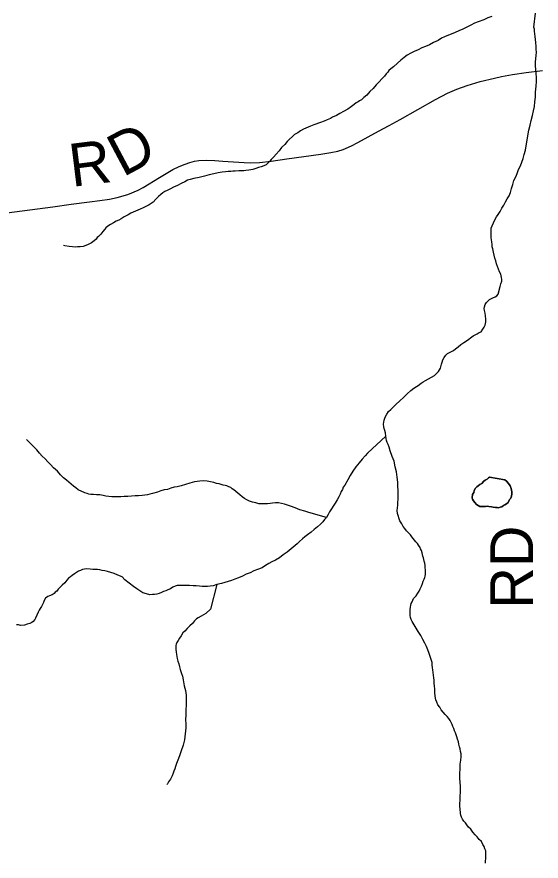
# Model space of a CAD drawing. Extents: x 103424 to 290657, y 38711 to 110967.
# Drawn here: x 214247.527 to 214247.874, y 40212.087 to 40212.646 of the extents above; entities that cross this region are included whole.
import ezdxf

# ---------------------------------------------------------------- set-up
doc = ezdxf.new("R2010")
doc.units = 0
for name, color, linetype in [('GM_X_Minor_Lake', 7, 'Continuous'), ('GM_X_Minor_River', 7, 'Continuous'), ('GM_X_Township_Road', 7, 'Continuous'), ('GM_X_Township_Road_Text', 7, 'Continuous')]:
    doc.layers.add(name, color=color, linetype=linetype)

msp = doc.modelspace()

# ---------------------------------------------------------------- linework, layer by layer
at = {"layer": 'GM_X_Minor_Lake'}
for points in [[(214247.83972, 40212.34095), (214247.83895, 40212.34055), (214247.83801, 40212.33959), (214247.83687, 40212.33901), (214247.83593, 40212.33824), (214247.83462, 40212.33689), (214247.8333, 40212.33612), (214247.83217, 40212.33535), (214247.83122, 40212.33458), (214247.83047, 40212.33362), (214247.82954, 40212.33209), (214247.82918, 40212.33095), (214247.82843, 40212.32942), (214247.82827, 40212.32733), (214247.82847, 40212.32638), (214247.82905, 40212.32543), (214247.83001, 40212.3243), (214247.83098, 40212.32298), (214247.83213, 40212.32223), (214247.83328, 40212.32167), (214247.83518, 40212.3215), (214247.83689, 40212.32152), (214247.83803, 40212.32172), (214247.83917, 40212.32154)], [(214247.83972, 40212.34095), (214247.8498, 40212.33933), (214247.85095, 40212.33839), (214247.85229, 40212.33688), (214247.85327, 40212.33518), (214247.85404, 40212.33348), (214247.85425, 40212.33234), (214247.85445, 40212.3312), (214247.85447, 40212.32987), (214247.85429, 40212.32835), (214247.85374, 40212.3272), (214247.85299, 40212.32624), (214247.85206, 40212.32433), (214247.85093, 40212.32337), (214247.8498, 40212.3226), (214247.84885, 40212.32221), (214247.84772, 40212.32144), (214247.84678, 40212.32105), (214247.84564, 40212.32065), (214247.84469, 40212.32084), (214247.84355, 40212.32101), (214247.84202, 40212.32119), (214247.84088, 40212.32137), (214247.83917, 40212.32154), (214247.83803, 40212.32172), (214247.83689, 40212.32152), (214247.83518, 40212.3215), (214247.83328, 40212.32167), (214247.83213, 40212.32223), (214247.83098, 40212.32298), (214247.83001, 40212.3243), (214247.82905, 40212.32543), (214247.82847, 40212.32638), (214247.82827, 40212.32733), (214247.82843, 40212.32942), (214247.82918, 40212.33095), (214247.82954, 40212.33209), (214247.83047, 40212.33362), (214247.83122, 40212.33458), (214247.83217, 40212.33535), (214247.8333, 40212.33612), (214247.83462, 40212.33689), (214247.83593, 40212.33824), (214247.83687, 40212.33901), (214247.83801, 40212.33959), (214247.83895, 40212.34055), (214247.83972, 40212.34095)], [(214247.83917, 40212.32154), (214247.84088, 40212.32137), (214247.84202, 40212.32119), (214247.84355, 40212.32101), (214247.84469, 40212.32084), (214247.84564, 40212.32065), (214247.84678, 40212.32105), (214247.84772, 40212.32144), (214247.84885, 40212.32221), (214247.8498, 40212.3226), (214247.85093, 40212.32337), (214247.85206, 40212.32433), (214247.85299, 40212.32624), (214247.85374, 40212.3272), (214247.85429, 40212.32835), (214247.85447, 40212.32987), (214247.85445, 40212.3312), (214247.85425, 40212.33234), (214247.85404, 40212.33348), (214247.85327, 40212.33518), (214247.85229, 40212.33688), (214247.85095, 40212.33839), (214247.8498, 40212.33933), (214247.83972, 40212.34095)]]:
    msp.add_lwpolyline(points, dxfattribs=at)
at = {"layer": 'GM_X_Minor_River'}
for points in [[(214247.8413, 40212.64588), (214247.83865, 40212.64491), (214247.836, 40212.64374), (214247.83222, 40212.64237), (214247.82976, 40212.6414), (214247.8273, 40212.64023), (214247.82465, 40212.63887), (214247.82201, 40212.63752), (214247.81936, 40212.63635), (214247.8169, 40212.63519), (214247.8099, 40212.63246), (214247.80782, 40212.63148), (214247.80575, 40212.62994), (214247.80254, 40212.62858), (214247.79989, 40212.62722), (214247.79724, 40212.62605), (214247.79478, 40212.62508), (214247.79252, 40212.62392), (214247.78987, 40212.62275), (214247.7876, 40212.62159), (214247.78515, 40212.62023), (214247.78307, 40212.61869), (214247.781, 40212.61696), (214247.77874, 40212.61503), (214247.77611, 40212.61254), (214247.77442, 40212.61119), (214247.7731, 40212.61023), (214247.77235, 40212.60908), (214247.77122, 40212.60793), (214247.7701, 40212.60639), (214247.76841, 40212.60467), (214247.76653, 40212.60275), (214247.76466, 40212.60064), (214247.76259, 40212.59834), (214247.76034, 40212.59622), (214247.75846, 40212.59373), (214247.75639, 40212.59219), (214247.75489, 40212.59084), (214247.75356, 40212.59007), (214247.75262, 40212.58949), (214247.75149, 40212.58872), (214247.75017, 40212.58775), (214247.74829, 40212.58641), (214247.74584, 40212.58448), (214247.743, 40212.58293), (214247.74055, 40212.58158), (214247.73828, 40212.58041), (214247.73582, 40212.57925), (214247.73431, 40212.57828), (214247.73223, 40212.5775), (214247.73015, 40212.57672), (214247.72788, 40212.57575), (214247.72334, 40212.57418), (214247.72107, 40212.57321), (214247.71653, 40212.57126), (214247.71464, 40212.57029), (214247.71276, 40212.56894), (214247.71068, 40212.56778), (214247.70579, 40212.56317), (214247.7041, 40212.56125), (214247.70204, 40212.55914), (214247.70035, 40212.55703), (214247.69847, 40212.55473), (214247.6966, 40212.55281), (214247.69509, 40212.55128), (214247.69416, 40212.55013), (214247.69303, 40212.54878), (214247.69171, 40212.54782), (214247.6902, 40212.54705), (214247.6885, 40212.54646), (214247.68679, 40212.54587), (214247.6849, 40212.54528), (214247.68301, 40212.54469), (214247.68035, 40212.5441), (214247.67826, 40212.54389), (214247.67694, 40212.54368), (214247.67542, 40212.54367)], [(214247.84747, 40212.47428), (214247.84708, 40212.47541), (214247.8463, 40212.47693), (214247.84571, 40212.47863), (214247.84493, 40212.48034), (214247.84434, 40212.48223), (214247.84375, 40212.48413), (214247.84315, 40212.48602), (214247.84275, 40212.48792), (214247.84235, 40212.48982), (214247.84194, 40212.49209), (214247.84136, 40212.49342), (214247.84134, 40212.49494), (214247.84113, 40212.49684), (214247.84092, 40212.49817), (214247.84072, 40212.4995), (214247.8407, 40212.50064), (214247.84069, 40212.50178), (214247.84067, 40212.50311), (214247.84066, 40212.50444), (214247.84083, 40212.50577), (214247.84139, 40212.5073), (214247.84231, 40212.5094), (214247.84324, 40212.51131), (214247.84436, 40212.51322), (214247.84548, 40212.51494), (214247.84679, 40212.51686), (214247.8479, 40212.51896), (214247.84921, 40212.52106), (214247.85033, 40212.52316), (214247.85144, 40212.52527), (214247.85256, 40212.52718), (214247.85348, 40212.52947), (214247.85421, 40212.53214), (214247.85513, 40212.53462), (214247.85586, 40212.53729), (214247.85697, 40212.53977), (214247.8579, 40212.54206), (214247.85882, 40212.54454), (214247.86012, 40212.54702), (214247.86104, 40212.5495), (214247.86197, 40212.5518), (214247.86269, 40212.55465), (214247.86342, 40212.55751), (214247.86396, 40212.56037), (214247.86574, 40212.57065), (214247.86646, 40212.57389), (214247.86719, 40212.57713), (214247.8681, 40212.58037), (214247.86882, 40212.58342), (214247.86936, 40212.58628), (214247.8697, 40212.58932), (214247.87005, 40212.59256), (214247.8702, 40212.59579), (214247.87053, 40212.59979), (214247.87069, 40212.60283), (214247.87066, 40212.60549), (214247.87044, 40212.60815), (214247.87022, 40212.61081), (214247.87019, 40212.61328), (214247.87016, 40212.61556), (214247.87032, 40212.61804), (214247.87049, 40212.62013), (214247.87065, 40212.62222), (214247.87063, 40212.62412), (214247.87061, 40212.62602), (214247.87039, 40212.62868), (214247.87017, 40212.63077), (214247.86996, 40212.63267), (214247.86975, 40212.63438), (214247.86954, 40212.63609), (214247.86934, 40212.63761), (214247.86894, 40212.63893), (214247.87016, 40212.64807)], [(214247.67542, 40212.54367), (214247.6737, 40212.54365), (214247.67124, 40212.54362), (214247.66971, 40212.54361), (214247.66839, 40212.54341), (214247.66668, 40212.54339), (214247.66497, 40212.54318), (214247.66269, 40212.54278), (214247.66004, 40212.54237), (214247.65719, 40212.54177), (214247.65416, 40212.54117), (214247.65094, 40212.54019), (214247.64753, 40212.5394), (214247.64392, 40212.5386), (214247.64146, 40212.538), (214247.63975, 40212.53761), (214247.63806, 40212.53645), (214247.6356, 40212.53528), (214247.63314, 40212.53412), (214247.63049, 40212.53295), (214247.62842, 40212.53179), (214247.62634, 40212.53082), (214247.62483, 40212.53005), (214247.62351, 40212.52927), (214247.62219, 40212.52812), (214247.62049, 40212.52677), (214247.6188, 40212.52504), (214247.61693, 40212.52293), (214247.61447, 40212.5212), (214247.61221, 40212.52003), (214247.61051, 40212.51926), (214247.60842, 40212.51847), (214247.60219, 40212.51575), (214247.60049, 40212.51459), (214247.59784, 40212.51324), (214247.59595, 40212.51208), (214247.59426, 40212.51111), (214247.59255, 40212.51033), (214247.59086, 40212.50936), (214247.58878, 40212.5082), (214247.58708, 40212.50705), (214247.58576, 40212.50608), (214247.58501, 40212.50512), (214247.5837, 40212.50359), (214247.58239, 40212.50187), (214247.58089, 40212.50033), (214247.57995, 40212.49956), (214247.5792, 40212.4986), (214247.57807, 40212.49745), (214247.57618, 40212.4961), (214247.57354, 40212.49474), (214247.5707, 40212.49376), (214247.56861, 40212.49336), (214247.5669, 40212.49335), (214247.56538, 40212.49333), (214247.56367, 40212.4935), (214247.56139, 40212.49367), (214247.55853, 40212.49402), (214247.55758, 40212.49425)], [(214247.78152, 40212.31013), (214247.78036, 40212.31202), (214247.77878, 40212.31695), (214247.77857, 40212.31904), (214247.77874, 40212.32075), (214247.77891, 40212.32246), (214247.77907, 40212.32455), (214247.77924, 40212.32627), (214247.77922, 40212.32817), (214247.7792, 40212.33007), (214247.77917, 40212.33235), (214247.77895, 40212.33482), (214247.77892, 40212.33767), (214247.7785, 40212.34109), (214247.77808, 40212.34451), (214247.77728, 40212.34792), (214247.77648, 40212.35152), (214247.7753, 40212.35474), (214247.77393, 40212.35834), (214247.77314, 40212.36081), (214247.77255, 40212.36251), (214247.77196, 40212.36384), (214247.77157, 40212.36516), (214247.77117, 40212.36649), (214247.77096, 40212.3682), (214247.77075, 40212.37029), (214247.77035, 40212.37199), (214247.76995, 40212.37313), (214247.76975, 40212.37427), (214247.76954, 40212.37617), (214247.76972, 40212.37731), (214247.76989, 40212.37864), (214247.77045, 40212.37998), (214247.77081, 40212.38112), (214247.77175, 40212.38265), (214247.77287, 40212.38438), (214247.77437, 40212.38572), (214247.77587, 40212.38726), (214247.77756, 40212.38899), (214247.78039, 40212.39148), (214247.78264, 40212.39379), (214247.78508, 40212.39609), (214247.78753, 40212.3984), (214247.7896, 40212.39994), (214247.7913, 40212.4011), (214247.79243, 40212.40168), (214247.79431, 40212.40322), (214247.79563, 40212.40418), (214247.79734, 40212.40496), (214247.80319, 40212.40825), (214247.8045, 40212.40959), (214247.80582, 40212.41094), (214247.80657, 40212.41209), (214247.80732, 40212.41305), (214247.8075, 40212.414), (214247.80786, 40212.41571), (214247.80822, 40212.41705), (214247.80877, 40212.41857), (214247.8097, 40212.42029), (214247.81083, 40212.42182), (214247.81195, 40212.42279), (214247.81309, 40212.42356), (214247.8146, 40212.42414), (214247.81573, 40212.42491), (214247.81724, 40212.42588), (214247.81894, 40212.42723), (214247.82063, 40212.42876), (214247.8227, 40212.43012), (214247.8244, 40212.43127), (214247.82591, 40212.43243), (214247.82704, 40212.4332), (214247.82798, 40212.43378), (214247.82892, 40212.43455), (214247.83006, 40212.43513), (214247.83138, 40212.43591), (214247.83289, 40212.43668), (214247.83403, 40212.43726), (214247.83534, 40212.43899), (214247.83608, 40212.44033), (214247.83682, 40212.44166), (214247.83718, 40212.44376), (214247.83716, 40212.44566), (214247.83694, 40212.44775), (214247.83673, 40212.44965), (214247.83633, 40212.45135), (214247.83613, 40212.45268), (214247.8363, 40212.45383), (214247.83686, 40212.45535), (214247.8376, 40212.4565), (214247.83854, 40212.45746), (214247.83967, 40212.45861), (214247.84194, 40212.45959), (214247.84345, 40212.46036), (214247.84439, 40212.46094), (214247.84533, 40212.46209), (214247.8466, 40212.46723), (214247.84715, 40212.46895), (214247.8477, 40212.47067), (214247.84788, 40212.47181), (214247.84767, 40212.47314), (214247.84747, 40212.47428)], [(214247.73167, 40212.31439), (214247.72004, 40212.31769), (214247.71737, 40212.31843), (214247.71413, 40212.31935), (214247.71107, 40212.32065), (214247.70783, 40212.32175), (214247.70401, 40212.32305), (214247.70192, 40212.3236), (214247.70001, 40212.32396), (214247.69792, 40212.32394), (214247.69602, 40212.32373), (214247.69451, 40212.32352), (214247.6928, 40212.32332), (214247.69147, 40212.3233), (214247.68995, 40212.32329), (214247.68862, 40212.32327), (214247.6869, 40212.32345), (214247.685, 40212.324), (214247.68271, 40212.32435), (214247.6808, 40212.3251), (214247.67908, 40212.32603), (214247.67755, 40212.32697), (214247.67602, 40212.3279), (214247.67448, 40212.32922), (214247.67045, 40212.3326), (214247.6693, 40212.33335), (214247.66834, 40212.3341), (214247.66701, 40212.33466), (214247.66586, 40212.33521), (214247.66472, 40212.33539), (214247.66338, 40212.33576), (214247.66205, 40212.33613), (214247.66071, 40212.33649), (214247.659, 40212.33686), (214247.65709, 40212.33741), (214247.65499, 40212.33796), (214247.65271, 40212.33831), (214247.65043, 40212.33848), (214247.64796, 40212.33846), (214247.64435, 40212.33785), (214247.64132, 40212.33706), (214247.63848, 40212.33608), (214247.63545, 40212.33529), (214247.63299, 40212.3347), (214247.6309, 40212.3343), (214247.62882, 40212.3337), (214247.62654, 40212.33292), (214247.62427, 40212.33252), (214247.62218, 40212.33193), (214247.61991, 40212.33114), (214247.61669, 40212.33016), (214247.6148, 40212.32976), (214247.61328, 40212.32937), (214247.61157, 40212.32916), (214247.60967, 40212.32895), (214247.6074, 40212.32874), (214247.60512, 40212.32872), (214247.60265, 40212.3285), (214247.60018, 40212.32829), (214247.5979, 40212.32826), (214247.59562, 40212.32805), (214247.59372, 40212.32803), (214247.59144, 40212.32801), (214247.58973, 40212.32799), (214247.58764, 40212.32816), (214247.58573, 40212.32852), (214247.58383, 40212.32888), (214247.58173, 40212.32924), (214247.57945, 40212.32941), (214247.57755, 40212.32958), (214247.57584, 40212.32956), (214247.5745, 40212.32974), (214247.57336, 40212.33011), (214247.57183, 40212.33066), (214247.56744, 40212.33271), (214247.5659, 40212.33384), (214247.56437, 40212.33496), (214247.56283, 40212.33628), (214247.5613, 40212.33759), (214247.55957, 40212.3391), (214247.55765, 40212.3406), (214247.55573, 40212.34248), (214247.5538, 40212.34493), (214247.55111, 40212.34719), (214247.54919, 40212.34926), (214247.54727, 40212.35114), (214247.54553, 40212.35303), (214247.54361, 40212.35491), (214247.54169, 40212.35679), (214247.53995, 40212.35905), (214247.53803, 40212.36112), (214247.53611, 40212.36301), (214247.53437, 40212.36489), (214247.53317, 40212.36594)], [(214247.77096, 40212.3682), (214247.75893, 40212.35686), (214247.75743, 40212.35514), (214247.75536, 40212.35302), (214247.7533, 40212.35053), (214247.75124, 40212.34785), (214247.74918, 40212.34498), (214247.74732, 40212.34211), (214247.74583, 40212.33924), (214247.74397, 40212.3358), (214247.74285, 40212.33427), (214247.74229, 40212.33293), (214247.74155, 40212.33141), (214247.74081, 40212.32969), (214247.73988, 40212.32797), (214247.73876, 40212.32605), (214247.73746, 40212.32376), (214247.73615, 40212.32185), (214247.73503, 40212.32012), (214247.73372, 40212.31802), (214247.73279, 40212.3163), (214247.73167, 40212.31439), (214247.73036, 40212.31304), (214247.72924, 40212.31151), (214247.72774, 40212.30979), (214247.72585, 40212.30806), (214247.72359, 40212.30632), (214247.72152, 40212.30459), (214247.71926, 40212.30286), (214247.71738, 40212.30151), (214247.71587, 40212.30016), (214247.71399, 40212.29843), (214247.7123, 40212.29689), (214247.70571, 40212.29132), (214247.70307, 40212.28958), (214247.70062, 40212.28765), (214247.69798, 40212.28611), (214247.69552, 40212.28494), (214247.69364, 40212.28378), (214247.69137, 40212.28262), (214247.6891, 40212.28108), (214247.68608, 40212.27991), (214247.68362, 40212.27893), (214247.68116, 40212.27776), (214247.67851, 40212.27679), (214247.67606, 40212.27543), (214247.67341, 40212.27446), (214247.67114, 40212.27348), (214247.66886, 40212.2727), (214247.66659, 40212.27192), (214247.66451, 40212.27133), (214247.66224, 40212.27073), (214247.6592, 40212.26994), (214247.65674, 40212.26916), (214247.65466, 40212.26876), (214247.65295, 40212.26855), (214247.65124, 40212.26872), (214247.64953, 40212.26871), (214247.64762, 40212.26888), (214247.64553, 40212.26905), (214247.64344, 40212.26902), (214247.64116, 40212.26919), (214247.63907, 40212.26936), (214247.63716, 40212.26934), (214247.6345, 40212.26932), (214247.63298, 40212.2693), (214247.63166, 40212.26891), (214247.63015, 40212.26813), (214247.62845, 40212.26716), (214247.62675, 40212.26639), (214247.62542, 40212.2658), (214247.62391, 40212.26522), (214247.62258, 40212.26463), (214247.62107, 40212.26405), (214247.61956, 40212.26365), (214247.61785, 40212.26326), (214247.61652, 40212.26324), (214247.61481, 40212.26323), (214247.61252, 40212.26377), (214247.61023, 40212.26451), (214247.60813, 40212.26582), (214247.60621, 40212.26713), (214247.6041, 40212.26863), (214247.59835, 40212.27314), (214247.59643, 40212.27502), (214247.59356, 40212.27613), (214247.59127, 40212.27725), (214247.58898, 40212.27799), (214247.58688, 40212.27854), (214247.58498, 40212.2789), (214247.58326, 40212.27926), (214247.58174, 40212.27963), (214247.58021, 40212.2798), (214247.57869, 40212.27998), (214247.57717, 40212.27996), (214247.57527, 40212.28013), (214247.57299, 40212.2803), (214247.57166, 40212.2801)], [(214247.8204, 40212.13657), (214247.82019, 40212.13885), (214247.81997, 40212.1417), (214247.82024, 40212.15102), (214247.82059, 40212.15369), (214247.82094, 40212.15597), (214247.82092, 40212.15787), (214247.82052, 40212.15939), (214247.82012, 40212.16128), (214247.81972, 40212.16261), (214247.81932, 40212.16432), (214247.81911, 40212.16584), (214247.81853, 40212.16754), (214247.81813, 40212.16906), (214247.81754, 40212.17038), (214247.81715, 40212.17171), (214247.81656, 40212.17303), (214247.81597, 40212.17455), (214247.81538, 40212.17607), (214247.81499, 40212.17739), (214247.81421, 40212.17871), (214247.81363, 40212.18004), (214247.81267, 40212.18117), (214247.8117, 40212.18249), (214247.81035, 40212.18381), (214247.809, 40212.18551), (214247.80766, 40212.18701), (214247.80669, 40212.18871), (214247.80553, 40212.19041), (214247.80475, 40212.19212), (214247.80416, 40212.19363), (214247.80375, 40212.1961), (214247.80353, 40212.19857), (214247.8035, 40212.20085), (214247.80329, 40212.20275), (214247.80308, 40212.20465), (214247.80306, 40212.20655), (214247.80285, 40212.20826), (214247.80264, 40212.20997), (214247.80243, 40212.21167), (214247.80222, 40212.21338), (214247.80201, 40212.2149), (214247.8018, 40212.2168), (214247.80159, 40212.21832), (214247.801, 40212.22022), (214247.8004, 40212.2223), (214247.79962, 40212.22438), (214247.79883, 40212.22666), (214247.79786, 40212.22893), (214247.79688, 40212.2312), (214247.79552, 40212.23366), (214247.79416, 40212.23631), (214247.79242, 40212.23895), (214247.78835, 40212.24537), (214247.78776, 40212.24689), (214247.78737, 40212.24822), (214247.78716, 40212.24954), (214247.78714, 40212.25144), (214247.78712, 40212.25335), (214247.78729, 40212.25506), (214247.78765, 40212.25639), (214247.78783, 40212.25735), (214247.78839, 40212.25849), (214247.78932, 40212.26059), (214247.79101, 40212.26251), (214247.79213, 40212.26423), (214247.79306, 40212.26557), (214247.7938, 40212.2671), (214247.79454, 40212.26882), (214247.79528, 40212.27054), (214247.79584, 40212.27206), (214247.79639, 40212.2734), (214247.79695, 40212.27455), (214247.79713, 40212.2755), (214247.7973, 40212.27664), (214247.79728, 40212.27835), (214247.79727, 40212.27968), (214247.79706, 40212.28101), (214247.79704, 40212.28253), (214247.79684, 40212.28405), (214247.79644, 40212.28538), (214247.79624, 40212.28651), (214247.79585, 40212.28765), (214247.79545, 40212.28879), (214247.79525, 40212.28974), (214247.79505, 40212.29087), (214247.79465, 40212.29239), (214247.79407, 40212.29353), (214247.79368, 40212.29447), (214247.79271, 40212.29598), (214247.79193, 40212.29712), (214247.79097, 40212.29825), (214247.79001, 40212.29938), (214247.78905, 40212.30032), (214247.78827, 40212.30145), (214247.78731, 40212.30277), (214247.78615, 40212.3039), (214247.78462, 40212.30541), (214247.78365, 40212.30692), (214247.78249, 40212.30843), (214247.78152, 40212.31013)], [(214247.57166, 40212.2801), (214247.57033, 40212.27989), (214247.56901, 40212.27931), (214247.56768, 40212.27873), (214247.56636, 40212.27795), (214247.56485, 40212.27699), (214247.56334, 40212.27602), (214247.56221, 40212.27506), (214247.56109, 40212.2741), (214247.55977, 40212.27275), (214247.55865, 40212.27103), (214247.55677, 40212.26949), (214247.55526, 40212.26796), (214247.55414, 40212.2668), (214247.5532, 40212.26565), (214247.55226, 40212.26488), (214247.55151, 40212.26393), (214247.55019, 40212.26315), (214247.54849, 40212.26237), (214247.54735, 40212.26198), (214247.54584, 40212.26083), (214247.54491, 40212.2593), (214247.54436, 40212.25815), (214247.5438, 40212.25662), (214247.54306, 40212.25529), (214247.54231, 40212.25414), (214247.54156, 40212.25299), (214247.54101, 40212.25165), (214247.53915, 40212.24764), (214247.5386, 40212.24669), (214247.53766, 40212.24554), (214247.53672, 40212.24477), (214247.53539, 40212.24418), (214247.53369, 40212.2436), (214247.5318, 40212.24301), (214247.52914, 40212.24279), (214247.5278, 40212.24316), (214247.52666, 40212.24334)], [(214247.6592, 40212.26994), (214247.65502, 40212.25374), (214247.65182, 40212.25086), (214247.64881, 40212.24893), (214247.64673, 40212.24796), (214247.64578, 40212.24719), (214247.64447, 40212.24584), (214247.64297, 40212.24412), (214247.64128, 40212.24258), (214247.63959, 40212.24085), (214247.6379, 40212.23912), (214247.63677, 40212.23797), (214247.63546, 40212.23606), (214247.63453, 40212.23453), (214247.6336, 40212.23281), (214247.63266, 40212.23147), (214247.63229, 40212.23051), (214247.63192, 40212.22956), (214247.63194, 40212.22804), (214247.63195, 40212.2269), (214247.63216, 40212.22538), (214247.63237, 40212.22367), (214247.63277, 40212.22234), (214247.63297, 40212.22101), (214247.63337, 40212.21931), (214247.63397, 40212.21741), (214247.63456, 40212.21552), (214247.63496, 40212.21362), (214247.63536, 40212.21229), (214247.63575, 40212.21097), (214247.63634, 40212.20926), (214247.63694, 40212.2068), (214247.63756, 40212.20281), (214247.63835, 40212.19978), (214247.63877, 40212.19674), (214247.63881, 40212.19313), (214247.63884, 40212.19009), (214247.63869, 40212.18704), (214247.63854, 40212.18362), (214247.63839, 40212.18039), (214247.63861, 40212.17773), (214247.63864, 40212.17507), (214247.63778, 40212.16707), (214247.63687, 40212.16364), (214247.63558, 40212.15983), (214247.63448, 40212.15658), (214247.63337, 40212.15372), (214247.63245, 40212.15143), (214247.63171, 40212.14952), (214247.63135, 40212.148), (214247.6308, 40212.14647), (214247.63024, 40212.14514), (214247.6295, 40212.14342), (214247.62858, 40212.14113), (214247.62727, 40212.1394), (214247.62652, 40212.13806), (214247.62596, 40212.13768)], [(214247.83696, 40212.0856), (214247.83695, 40212.08693), (214247.83712, 40212.08864), (214247.83729, 40212.09036), (214247.83727, 40212.09188), (214247.83725, 40212.09359), (214247.83666, 40212.0951), (214247.83607, 40212.09662), (214247.8353, 40212.09794), (214247.83433, 40212.09983), (214247.83279, 40212.10115), (214247.83144, 40212.10285), (214247.83009, 40212.10435), (214247.82855, 40212.10605), (214247.8272, 40212.10794), (214247.82585, 40212.10944), (214247.82469, 40212.11095), (214247.82373, 40212.11227), (214247.82257, 40212.1134), (214247.8218, 40212.11473), (214247.82103, 40212.11586), (214247.82063, 40212.11738), (214247.82043, 40212.11832), (214247.82041, 40212.11946), (214247.82021, 40212.1206), (214247.8202, 40212.12174), (214247.81999, 40212.12288), (214247.81998, 40212.12402), (214247.81996, 40212.12554), (214247.82014, 40212.12688), (214247.82012, 40212.1284), (214247.82029, 40212.13011), (214247.82045, 40212.13239), (214247.82043, 40212.13448), (214247.8204, 40212.13657)]]:
    msp.add_lwpolyline(points, dxfattribs=at)
at = {"layer": 'GM_X_Township_Road'}
msp.add_lwpolyline([(214247.51493, 40212.51526), (214247.53033, 40212.51729), (214247.54043, 40212.51862), (214247.55053, 40212.51995), (214247.56271, 40212.52162), (214247.57489, 40212.52328), (214247.58171, 40212.52409), (214247.58818, 40212.52498), (214247.59321, 40212.52601), (214247.60021, 40212.52816), (214247.60708, 40212.53099), (214247.61039, 40212.53274), (214247.62123, 40212.53925), (214247.63001, 40212.54454), (214247.63427, 40212.54668), (214247.63819, 40212.54825), (214247.64124, 40212.54934), (214247.64432, 40212.55007), (214247.64733, 40212.55053), (214247.65214, 40212.55078), (214247.65792, 40212.55062), (214247.66319, 40212.5502), (214247.67716, 40212.54919), (214247.6817, 40212.54911), (214247.68746, 40212.54936), (214247.69519, 40212.5502), (214247.7055, 40212.55169), (214247.71671, 40212.55327), (214247.72791, 40212.55484), (214247.73464, 40212.5558), (214247.73919, 40212.55677), (214247.74287, 40212.55793), (214247.74821, 40212.5603), (214247.75242, 40212.56248), (214247.76607, 40212.56989), (214247.77327, 40212.57381), (214247.78048, 40212.57772), (214247.79214, 40212.58437), (214247.8038, 40212.59104), (214247.81184, 40212.59517), (214247.81803, 40212.59781), (214247.82487, 40212.60025), (214247.83354, 40212.60278), (214247.84296, 40212.605), (214247.84764, 40212.60617), (214247.85487, 40212.60755), (214247.86399, 40212.60887), (214247.8748, 40212.61011)], dxfattribs=at)

# ---------------------------------------------------------------- texts
at = {"layer": 'GM_X_Township_Road_Text'}
for s, height, rotation, p in [('D', 0.02841, 28.0436, (214247.59695, 40212.5393)), ('R', 0.02841, 7.1178, (214247.56323, 40212.53306)), ('RD', 0.028409, 90, (214247.86854, 40212.25403))]:
    msp.add_text(s, height=height, rotation=rotation, dxfattribs=at).set_placement(p)

doc.saveas('drawing.dxf')
